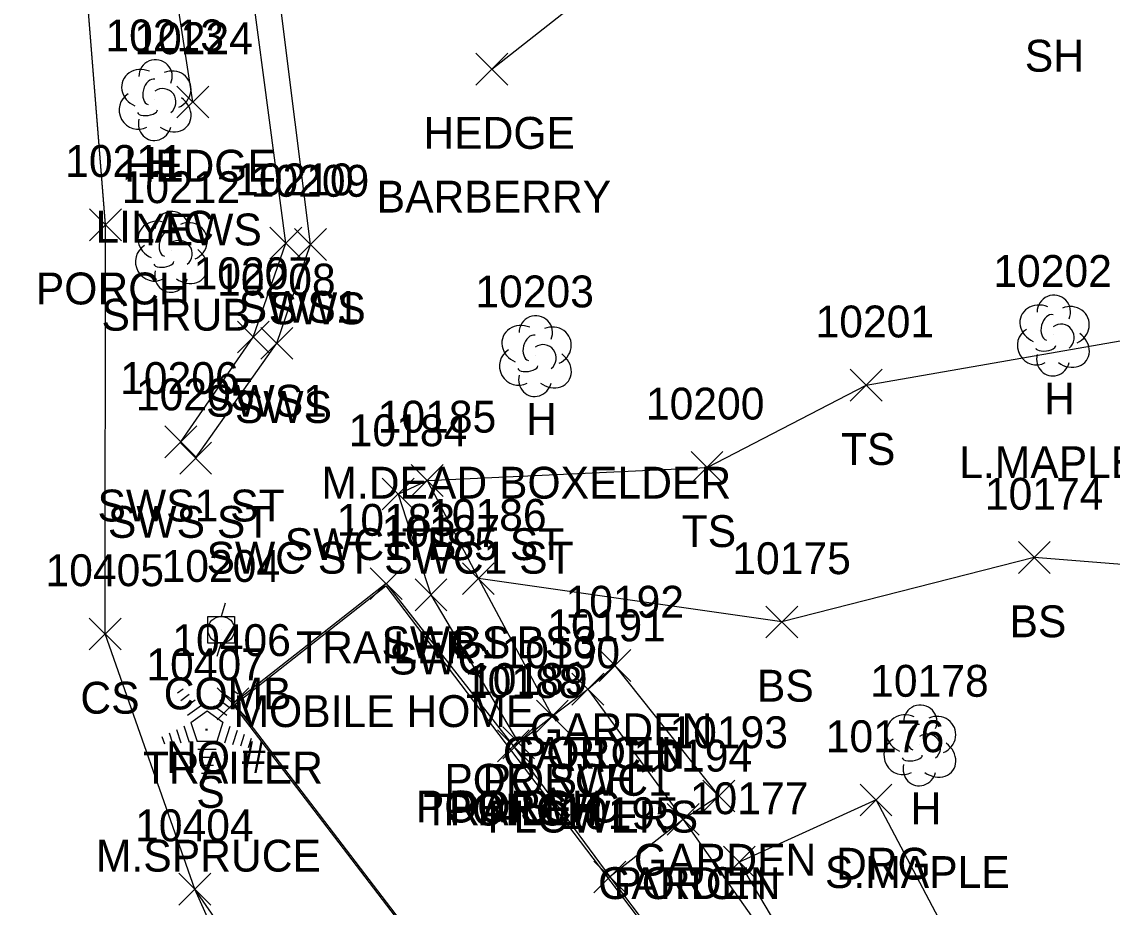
# Model space of a CAD drawing. Extents: x 1439173 to 1457902, y 641926 to 659889.
# Drawn here: x 1448050.9 to 1448119.4, y 647016.5 to 647072 of the extents above; entities that cross this region are included whole.
import ezdxf

# ---------------------------------------------------------------- set-up
doc = ezdxf.new("R2010")
doc.units = 0
for name, color, linetype in [('L_A', 7, 'Continuous'), ('L_C', 7, 'Continuous'), ('L_I', 7, 'Continuous'), ('L_TIC', 7, 'Continuous'), ('LAHR', 7, 'Continuous'), ('LAPB', 7, 'Continuous'), ('LBC', 7, 'Continuous'), ('LBF', 7, 'Continuous'), ('LELB', 7, 'Continuous'), ('Level 5', 7, 'Continuous'), ('LSH', 7, 'Continuous'), ('LSOGP', 7, 'Continuous'), ('LTC', 7, 'Continuous'), ('LTD', 7, 'Continuous'), ('R_A', 7, 'Continuous'), ('R_I', 7, 'Continuous'), ('R_TIC', 7, 'Continuous'), ('RDG', 7, 'Continuous'), ('RSW', 7, 'Continuous'), ('U_A', 7, 'Continuous'), ('U_C', 7, 'Continuous'), ('U_I', 7, 'Continuous'), ('UP', 7, 'Continuous')]:
    doc.layers.add(name, color=color, linetype=linetype)

msp = doc.modelspace()

# ---------------------------------------------------------------- linework, layer by layer
at = {"layer": 'L_TIC'}
for points in [[(1448079.435, 647068.069), (1448081.435, 647070.069)], [(1448081.435, 647068.069), (1448079.435, 647070.069)], [(1448060.671, 647066.008), (1448062.671, 647068.008)], [(1448062.671, 647066.008), (1448060.671, 647068.008)], [(1448055.197, 647058.306), (1448057.197, 647060.306)], [(1448057.197, 647058.306), (1448055.197, 647060.306)], [(1448102.923, 647048.235), (1448104.923, 647050.235)], [(1448104.923, 647048.235), (1448102.923, 647050.235)], [(1448092.934, 647043.082), (1448094.934, 647045.082)], [(1448094.934, 647043.082), (1448092.934, 647045.082)], [(1448075.376, 647042.264), (1448077.376, 647044.264)], [(1448077.376, 647042.264), (1448075.376, 647044.264)], [(1448113.468, 647037.423), (1448115.468, 647039.423)], [(1448115.468, 647037.423), (1448113.468, 647039.423)], [(1448072.801, 647035.788), (1448074.801, 647037.788)], [(1448074.801, 647035.788), (1448072.801, 647037.788)], [(1448072.801, 647035.788), (1448074.801, 647037.788)], [(1448074.801, 647035.788), (1448072.801, 647037.788)], [(1448078.588, 647036.101), (1448080.588, 647038.101)], [(1448080.588, 647036.101), (1448078.588, 647038.101)], [(1448097.623, 647033.382), (1448099.623, 647035.382)], [(1448099.623, 647033.382), (1448097.623, 647035.382)], [(1448055.175, 647032.628), (1448057.175, 647034.628)], [(1448057.175, 647032.628), (1448055.175, 647034.628)], [(1448087.156, 647030.651), (1448089.156, 647032.651)], [(1448089.156, 647030.651), (1448087.156, 647032.651)], [(1448085.451, 647029.169), (1448087.451, 647031.169)], [(1448087.451, 647029.169), (1448085.451, 647031.169)], [(1448085.451, 647029.169), (1448087.451, 647031.169)], [(1448087.451, 647029.169), (1448085.451, 647031.169)], [(1448063.189, 647028.243), (1448065.189, 647030.243)], [(1448065.189, 647028.243), (1448063.189, 647030.243)], [(1448063.189, 647028.243), (1448065.189, 647030.243)], [(1448065.189, 647028.243), (1448063.189, 647030.243)], [(1448083.224, 647027.478), (1448085.224, 647029.478)], [(1448085.224, 647027.478), (1448083.224, 647029.478)], [(1448080.78, 647025.612), (1448082.78, 647027.612)], [(1448082.78, 647025.612), (1448080.78, 647027.612)], [(1448080.78, 647025.612), (1448082.78, 647027.612)], [(1448082.78, 647025.612), (1448080.78, 647027.612)], [(1448081.112, 647025.8), (1448083.112, 647027.8)], [(1448083.112, 647025.8), (1448081.112, 647027.8)], [(1448093.677, 647022.462), (1448095.677, 647024.462)], [(1448095.677, 647022.462), (1448093.677, 647024.462)], [(1448091.433, 647020.995), (1448093.433, 647022.995)], [(1448093.433, 647020.995), (1448091.433, 647022.995)], [(1448091.433, 647020.995), (1448093.433, 647022.995)], [(1448093.433, 647020.995), (1448091.433, 647022.995)], [(1448086.833, 647017.382), (1448088.833, 647019.382)], [(1448088.833, 647017.382), (1448086.833, 647019.382)], [(1448086.833, 647017.382), (1448088.833, 647019.382)], [(1448088.833, 647017.382), (1448086.833, 647019.382)], [(1448060.799, 647016.622), (1448062.799, 647018.622)], [(1448062.799, 647016.622), (1448060.799, 647018.622)]]:
    msp.add_lwpolyline(points, dxfattribs=at)
at = {"layer": 'LAHR'}
for points in [[(1448080.435, 647069.069), (1448093.61, 647079.441), (1448095.055, 647091.51), (1448086.709, 647103.901), (1448078.141, 647117.067), (1448077.759, 647130.824), (1448085.363, 647144.088), (1448090.665, 647151.083), (1448098.606, 647160.494), (1448114.208, 647173.812)], [(1448061.671, 647067.008), (1448058.416, 647088.246)]]:
    msp.add_lwpolyline(points, dxfattribs=at)
at = {"layer": 'LAPB'}
msp.add_lwpolyline([(1448086.451, 647030.169), (1448088.156, 647031.651), (1448094.677, 647023.462), (1448092.433, 647021.995), (1448101.116, 647009.715), (1448103.834, 647002.79), (1448107.95, 646991.861)], dxfattribs=at)
at = {"layer": 'LBC'}
for points in [[(1448073.801, 647036.788), (1448081.78, 647026.612), (1448087.833, 647018.382), (1448107.95, 646991.861), (1448098.203, 646984.763), (1448064.189, 647029.243)], [(1448073.801, 647036.788), (1448064.189, 647029.243)]]:
    msp.add_lwpolyline(points, dxfattribs=at)
at = {"layer": 'LBF'}
for points in [[(1448056.197, 647059.306), (1448053.801, 647089.143), (1448052.89, 647096.873), (1448052.276, 647102.085), (1448049.672, 647125.884), (1448039.316, 647125.018)], [(1448081.78, 647026.612), (1448082.112, 647026.8), (1448084.224, 647028.478), (1448086.451, 647030.169), (1448092.433, 647021.995), (1448087.833, 647018.382)]]:
    msp.add_lwpolyline(points, dxfattribs=at)
at = {"layer": 'LELB'}
for points in [[(1448076.376, 647043.264), (1448093.934, 647044.082), (1448103.923, 647049.235), (1448139.38, 647055.429), (1448136.217, 647092.749), (1448134.083, 647114.212), (1448133.429, 647139.121), (1448131.151, 647167.841), (1448130.181, 647179.59), (1448136.503, 647177.67), (1448139.865, 647169.963)], [(1448152.514, 647049.148), (1448129.387, 647037.245), (1448114.468, 647038.423), (1448098.623, 647034.382), (1448079.588, 647037.101)], [(1448084.517, 646978.153), (1448072.331, 647002.43), (1448061.799, 647017.622), (1448056.175, 647033.628)]]:
    msp.add_lwpolyline(points, dxfattribs=at)
at = {"layer": 'Level 5'}
for p, q in [((1448064.326, 647029.23), (1448073.781, 647036.656)), ((1448073.781, 647036.656), (1448107.81, 646991.891)), ((1448098.219, 646984.909), (1448064.326, 647029.23)), ((1448064.326, 647029.23), (1448064.326, 647029.23))]:
    msp.add_line(p, q, dxfattribs=at)
at = {"layer": 'LSH'}
msp.add_line((1448060.313, 647057.661), (1448060.313, 647057.661), dxfattribs=at)
msp.add_line((1448060.313, 647057.661), (1448060.313, 647057.661), dxfattribs=at)
msp.add_arc((1448060.36, 647059.095), 1.047, 335.52715, 180.95627, dxfattribs=at)
for centre, major_axis, ratio, start_param, end_param in [((1448059.521, 647058.327), (1.21, -0.512), 0.895232, 1.570796, 4.712389), ((1448061.354, 647058.244), (-1.141, -0.483), 0.949671, 1.570796, 4.712389), ((1448060.104, 647058.119), (-0.208, -0.792), 0.645439, 3.141593, 6.283185), ((1448060.813, 647057.494), (-0.5, 0.667), 0.989748, 3.141593, 6.283185), ((1448059.23, 647056.952), (0.584, -1.042), 0.959034, 3.141593, 6.283185), ((1448061.313, 647056.828), (-1.09, 0.792), 0.841452, 1.570796, 4.712389), ((1448059.855, 647056.911), (-0.625, -0.083), 0.423636, 0, 3.141593), ((1448060.313, 647056.161), (0.265, 1.061), 0.942809, 1.570796, 4.712389)]:
    msp.add_ellipse(centre, major_axis=major_axis, ratio=ratio, start_param=start_param, end_param=end_param, dxfattribs=at)
at = {"layer": 'LSOGP'}
msp.add_lwpolyline([(1448086.053, 646966.315), (1448084.514, 646978.159), (1448078.511, 646978.351), (1448067.095, 647005.805), (1448061.796, 647017.627), (1448056.173, 647033.633), (1448056.194, 647059.316), (1448053.803, 647089.151), (1448052.891, 647096.882), (1448052.275, 647102.095), (1448049.672, 647125.897), (1448039.315, 647125.03), (1448032.108, 647124.392), (1448030.621, 647131.408), (1448024.227, 647130.692), (1448022.573, 647145.723), (1448013.167, 647144.744), (1448014.178, 647149.273), (1448009.714, 647185.174)], dxfattribs=at)
at = {"layer": 'LTC'}
for p, q in [((1448060.702, 647029.927), (1448061.057, 647030.185)), ((1448064.101, 647030.168), (1448064.52, 647029.863)), ((1448060.912, 647029.462), (1448061.441, 647029.846)), ((1448061.122, 647028.996), (1448061.825, 647029.507)), ((1448063.359, 647029.471), (1448064.038, 647028.977)), ((1448063.73, 647029.819), (1448064.279, 647029.42)), ((1448061.331, 647028.53), (1448062.21, 647029.168)), ((1448061.556, 647028.075), (1448062.567, 647028.81)), ((1448062.567, 647028.81), (1448063.565, 647028.085)), ((1448062.987, 647029.123), (1448063.797, 647028.534)), ((1448060.19, 647027.423), (1448060.402, 647026.771)), ((1448060.646, 647027.64), (1448060.917, 647026.804)), ((1448061.101, 647027.856), (1448061.432, 647026.837)), ((1448061.556, 647028.075), (1448061.943, 647026.882)), ((1448063.565, 647028.085), (1448063.173, 647026.882)), ((1448064.002, 647027.814), (1448063.664, 647026.774)), ((1448064.447, 647027.564), (1448064.159, 647026.679)), ((1448059.735, 647027.206), (1448059.887, 647026.739)), ((1448063.173, 647026.882), (1448061.943, 647026.882)), ((1448064.891, 647027.314), (1448064.654, 647026.584)), ((1448065.335, 647027.063), (1448065.149, 647026.489)), ((1448063.135, 647026.382), (1448061.99, 647026.382)), ((1448063.051, 647025.882), (1448062.063, 647025.882)), ((1448062.967, 647025.382), (1448062.136, 647025.382)), ((1448062.884, 647024.882), (1448062.209, 647024.882))]:
    msp.add_line(p, q, dxfattribs=at)
at = {"layer": 'LTD'}
for p, q in [((1448059.289, 647067.183), (1448059.289, 647067.183)), ((1448059.289, 647067.183), (1448059.289, 647067.183)), ((1448115.645, 647052.405), (1448115.645, 647052.405)), ((1448115.645, 647052.405), (1448115.645, 647052.405)), ((1448083.147, 647051.12), (1448083.147, 647051.12)), ((1448083.147, 647051.12), (1448083.147, 647051.12)), ((1448107.269, 647026.689), (1448107.269, 647026.689)), ((1448107.269, 647026.689), (1448107.269, 647026.689))]:
    msp.add_line(p, q, dxfattribs=at)
for centre in [(1448059.336, 647068.617), (1448115.692, 647053.839), (1448083.194, 647052.554), (1448107.316, 647028.123)]:
    msp.add_arc(centre, 1.047, 335.52715, 180.95627, dxfattribs=at)
for centre, major_axis, ratio, start_param, end_param in [((1448058.497, 647067.849), (1.21, -0.512), 0.895232, 1.570796, 4.712389), ((1448059.081, 647067.641), (-0.208, -0.792), 0.645439, 3.141593, 6.283185), ((1448060.331, 647067.766), (-1.141, -0.483), 0.949671, 1.570796, 4.712389), ((1448059.789, 647067.016), (-0.5, 0.667), 0.989748, 3.141593, 6.283185), ((1448058.206, 647066.474), (0.584, -1.042), 0.959034, 3.141593, 6.283185), ((1448060.289, 647066.35), (-1.09, 0.792), 0.841452, 1.570796, 4.712389), ((1448058.831, 647066.433), (-0.625, -0.083), 0.423636, 0, 3.141593), ((1448059.289, 647065.683), (0.265, 1.061), 0.942809, 1.570796, 4.712389), ((1448114.854, 647053.071), (1.21, -0.512), 0.895232, 1.570796, 4.712389), ((1448116.687, 647052.988), (-1.141, -0.483), 0.949671, 1.570796, 4.712389), ((1448115.437, 647052.863), (-0.208, -0.792), 0.645439, 3.141593, 6.283185), ((1448082.355, 647051.786), (1.21, -0.512), 0.895232, 1.570796, 4.712389), ((1448084.189, 647051.703), (-1.141, -0.483), 0.949671, 1.570796, 4.712389), ((1448114.562, 647051.696), (0.584, -1.042), 0.959034, 3.141593, 6.283185), ((1448116.146, 647052.238), (-0.5, 0.667), 0.989748, 3.141593, 6.283185), ((1448082.939, 647051.578), (-0.208, -0.792), 0.645439, 3.141593, 6.283185), ((1448116.646, 647051.571), (-1.09, 0.792), 0.841452, 1.570796, 4.712389), ((1448082.064, 647050.411), (0.584, -1.042), 0.959034, 3.141593, 6.283185), ((1448083.647, 647050.953), (-0.5, 0.667), 0.989748, 3.141593, 6.283185), ((1448115.187, 647051.655), (-0.625, -0.083), 0.423636, 0, 3.141593), ((1448084.147, 647050.286), (-1.09, 0.792), 0.841452, 1.570796, 4.712389), ((1448115.646, 647050.905), (0.265, 1.061), 0.942809, 1.570796, 4.712389), ((1448082.689, 647050.369), (-0.625, -0.083), 0.423636, 0, 3.141593), ((1448083.147, 647049.62), (0.265, 1.061), 0.942809, 1.570796, 4.712389), ((1448106.477, 647027.355), (1.21, -0.512), 0.895232, 1.570796, 4.712389), ((1448108.311, 647027.272), (-1.141, -0.483), 0.949671, 1.570796, 4.712389), ((1448107.061, 647027.147), (-0.208, -0.792), 0.645439, 3.141593, 6.283185), ((1448107.769, 647026.522), (-0.5, 0.667), 0.989748, 3.141593, 6.283185), ((1448106.186, 647025.98), (0.584, -1.042), 0.959034, 3.141593, 6.283185), ((1448108.269, 647025.856), (-1.09, 0.792), 0.841452, 1.570796, 4.712389), ((1448107.269, 647025.189), (0.265, 1.061), 0.942809, 1.570796, 4.712389), ((1448106.811, 647025.939), (-0.625, -0.083), 0.423636, 0, 3.141593)]:
    msp.add_ellipse(centre, major_axis=major_axis, ratio=ratio, start_param=start_param, end_param=end_param, dxfattribs=at)
at = {"layer": 'R_TIC'}
for points in [[(1448066.513, 647057.152), (1448068.513, 647059.152)], [(1448068.513, 647057.152), (1448066.513, 647059.152)], [(1448068.059, 647057.061), (1448070.059, 647059.061)], [(1448070.059, 647057.061), (1448068.059, 647059.061)], [(1448064.465, 647051.261), (1448066.465, 647053.261)], [(1448066.465, 647051.261), (1448064.465, 647053.261)], [(1448065.943, 647050.866), (1448067.943, 647052.866)], [(1448067.943, 647050.866), (1448065.943, 647052.866)], [(1448059.913, 647044.687), (1448061.913, 647046.687)], [(1448061.913, 647044.687), (1448059.913, 647046.687)], [(1448060.848, 647043.662), (1448062.848, 647045.662)], [(1448062.848, 647043.662), (1448060.848, 647045.662)], [(1448075.376, 647042.264), (1448077.376, 647044.264)], [(1448077.376, 647042.264), (1448075.376, 647044.264)], [(1448073.556, 647041.411), (1448075.556, 647043.411)], [(1448075.556, 647041.411), (1448073.556, 647043.411)], [(1448073.556, 647041.411), (1448075.556, 647043.411)], [(1448075.556, 647041.411), (1448073.556, 647043.411)], [(1448078.588, 647036.101), (1448080.588, 647038.101)], [(1448080.588, 647036.101), (1448078.588, 647038.101)], [(1448075.615, 647035.087), (1448077.615, 647037.087)], [(1448077.615, 647035.087), (1448075.615, 647037.087)], [(1448083.224, 647027.478), (1448085.224, 647029.478)], [(1448085.224, 647027.478), (1448083.224, 647029.478)], [(1448081.112, 647025.8), (1448083.112, 647027.8)], [(1448083.112, 647025.8), (1448081.112, 647027.8)], [(1448103.538, 647022.212), (1448105.538, 647024.212)], [(1448105.538, 647022.212), (1448103.538, 647024.212)], [(1448094.956, 647018.32), (1448096.956, 647020.32)], [(1448096.956, 647018.32), (1448094.956, 647020.32)]]:
    msp.add_lwpolyline(points, dxfattribs=at)
at = {"layer": 'RDG'}
msp.add_lwpolyline([(1448172.186, 647018.804), (1448164.922, 647003.774), (1448160.023, 646999.805), (1448148.147, 646984.936), (1448131.518, 646983.291), (1448126.075, 646986.106), (1448119.046, 646995.783), (1448104.538, 647023.212), (1448095.956, 647019.32), (1448105.553, 647003.101), (1448111.651, 646990.736), (1448112.913, 646979.863), (1448102.995, 646974.572), (1448094.736, 646976.217), (1448084.517, 646978.153)], dxfattribs=at)
at = {"layer": 'RSW'}
for points in [[(1448061.848, 647044.662), (1448066.943, 647051.866), (1448069.059, 647058.061), (1448066.169, 647081.121), (1448063.361, 647095.366), (1448062.114, 647117.578), (1448059.146, 647135.299), (1448057.442, 647150.983)], [(1448060.913, 647045.687), (1448065.465, 647052.261), (1448067.513, 647058.152), (1448064.381, 647081.63), (1448063.394, 647090.427), (1448061.626, 647091.34), (1448057.221, 647091.08)], [(1448074.556, 647042.411), (1448076.376, 647043.264), (1448079.588, 647037.101), (1448084.224, 647028.478)], [(1448074.556, 647042.411), (1448076.615, 647036.087), (1448082.112, 647026.8)]]:
    msp.add_lwpolyline(points, dxfattribs=at)
at = {"layer": 'UP'}
for p, q in [((1448063.708, 647035.562), (1448063.458, 647034.729)), ((1448062.624, 647033.062), (1448062.624, 647034.729)), ((1448062.624, 647034.729), (1448064.291, 647034.729)), ((1448064.291, 647034.729), (1448064.291, 647033.062)), ((1448063.458, 647033.896), (1448063.458, 647033.896)), ((1448064.291, 647033.062), (1448062.624, 647033.062)), ((1448063.208, 647032.229), (1448063.458, 647033.062))]:
    msp.add_line(p, q, dxfattribs=at)
msp.add_circle((1448063.458, 647033.896), 0.833, dxfattribs=at)

# ---------------------------------------------------------------- texts
at = {"layer": 'L_A'}
for s, p in [('SH', (1448113.87, 647068.91)), ('HEDGE', (1448076.136, 647064.069)), ('HEDGE', (1448057.371, 647062.008)), ('H', (1448058.722, 647062.183)), ('PORCH', (1448051.819, 647054.306)), ('SHRUB', (1448055.943, 647052.661)), ('H', (1448115.079, 647047.405)), ('H', (1448082.58, 647046.12)), ('TS', (1448102.333, 647044.235)), ('TS', (1448092.343, 647039.082)), ('TS', (1448074.785, 647038.264)), ('BS', (1448112.909, 647033.423)), ('TRAILER', (1448068.155, 647031.788)), ('TRAILER', (1448068.155, 647031.788)), ('BS', (1448078.029, 647032.101)), ('BS', (1448097.064, 647029.382)), ('CS', (1448054.616, 647028.628)), ('GARDEN', (1448082.825, 647026.651)), ('GARDEN', (1448081.12, 647025.169)), ('PORCH', (1448082.073, 647025.169)), ('TRAILER', (1448058.543, 647024.243)), ('TRAILER', (1448058.543, 647024.243)), ('PORCH', (1448079.846, 647023.478)), ('S', (1448061.893, 647022.719)), ('TRAILER', (1448076.134, 647021.612)), ('PORCH', (1448077.402, 647021.612)), ('PORCH', (1448077.734, 647021.8)), ('H', (1448106.702, 647021.689)), ('GARDEN', (1448089.347, 647018.462)), ('GARDEN', (1448087.103, 647016.995)), ('PORCH', (1448088.056, 647016.995))]:
    msp.add_text(s, height=2, dxfattribs=at).set_placement(p)
at = {"layer": 'L_C'}
for s, p in [('BARBERRY', (1448073.206, 647060.069)), ('LILAC', (1448055.565, 647058.183)), ('YEWS', (1448058.127, 647058.008)), ('L.MAPLE', (1448109.756, 647043.405)), ('M.DEAD BOXELDER', (1448069.738, 647042.12)), ('MOBILE HOME', (1448064.226, 647027.788)), ('MOBILE HOME', (1448064.226, 647027.788)), ('FLOWERS', (1448080.152, 647021.169)), ('M.SPRUCE', (1448055.594, 647018.719)), ('S.MAPLE', (1448101.332, 647017.689))]:
    msp.add_text(s, height=2, dxfattribs=at).set_placement(p)
at = {"layer": 'L_I'}
for s, p in [('10213', (1448056.187, 647070.183)), ('10224', (1448058.001, 647070.008)), ('10211', (1448053.662, 647062.306)), ('10212', (1448057.21, 647060.661)), ('10202', (1448111.897, 647055.405)), ('10203', (1448079.399, 647054.12)), ('10201', (1448100.742, 647052.235)), ('10200', (1448090.099, 647047.082)), ('10185', (1448073.273, 647046.264)), ('10174', (1448111.365, 647041.423)), ('10183', (1448070.698, 647039.788)), ('10183', (1448070.698, 647039.788)), ('10186', (1448076.431, 647040.101)), ('10175', (1448095.521, 647037.382)), ('10405', (1448052.427, 647036.628)), ('10192', (1448085.053, 647034.651)), ('10191', (1448083.916, 647033.169)), ('10191', (1448083.916, 647033.169)), ('10406', (1448060.386, 647032.243)), ('10406', (1448060.386, 647032.243)), ('10190', (1448081.035, 647031.478)), ('10407', (1448058.759, 647030.719)), ('10188', (1448078.678, 647029.612)), ('10188', (1448078.678, 647029.612)), ('10189', (1448079.001, 647029.8)), ('10178', (1448104.167, 647029.689)), ('10193', (1448091.575, 647026.462)), ('10194', (1448089.331, 647024.995)), ('10194', (1448089.331, 647024.995)), ('10195', (1448084.731, 647021.382)), ('10195', (1448084.731, 647021.382)), ('10404', (1448058.051, 647020.622))]:
    msp.add_text(s, height=2, dxfattribs=at).set_placement(p)
at = {"layer": 'LTC'}
msp.add_text('.', height=1.037, rotation=270, dxfattribs=at).set_placement((1448062.45, 647027.823))
at = {"layer": 'R_A'}
for s, p in [('SWS1', (1448064.552, 647053.152)), ('SWS', (1448066.43, 647053.061)), ('SWS1', (1448062.505, 647047.261)), ('SWS', (1448064.313, 647046.866)), ('SWS1 ST', (1448055.692, 647040.687)), ('SWS ST', (1448056.344, 647039.662)), ('SWC1 TS5 ST', (1448067.439, 647038.264)), ('SWC ST SWC1 ST', (1448062.532, 647037.411)), ('SWC ST SWC1 ST', (1448062.532, 647037.411)), ('SWC1 BS3', (1448073.51, 647032.101)), ('SWC', (1448073.977, 647031.087)), ('POR SWC1', (1448077.452, 647023.478)), ('POR SWC', (1448075.663, 647021.8)), ('DRG', (1448102.026, 647018.212))]:
    msp.add_text(s, height=2, dxfattribs=at).set_placement(p)
at = {"layer": 'R_I'}
for s, p in [('10210', (1448064.324, 647061.152)), ('10209', (1448065.304, 647061.061)), ('10207', (1448061.717, 647055.261)), ('10208', (1448063.195, 647054.866)), ('10206', (1448057.109, 647048.687)), ('10205', (1448058.1, 647047.662)), ('10185', (1448073.273, 647046.264)), ('10184', (1448071.453, 647045.411)), ('10184', (1448071.453, 647045.411)), ('10186', (1448076.431, 647040.101)), ('10187', (1448073.513, 647039.087)), ('10190', (1448081.035, 647031.478)), ('10189', (1448079.001, 647029.8)), ('10176', (1448101.38, 647026.212)), ('10177', (1448092.854, 647022.32))]:
    msp.add_text(s, height=2, dxfattribs=at).set_placement(p)
at = {"layer": 'U_A'}
msp.add_text('COMB', height=2, dxfattribs=at).set_placement((1448059.844, 647028.896))
at = {"layer": 'U_C'}
msp.add_text('NO #', height=2, dxfattribs=at).set_placement((1448059.993, 647024.896))
at = {"layer": 'U_I'}
msp.add_text('10204', height=2, dxfattribs=at).set_placement((1448059.71, 647036.896))

doc.saveas('drawing.dxf')
